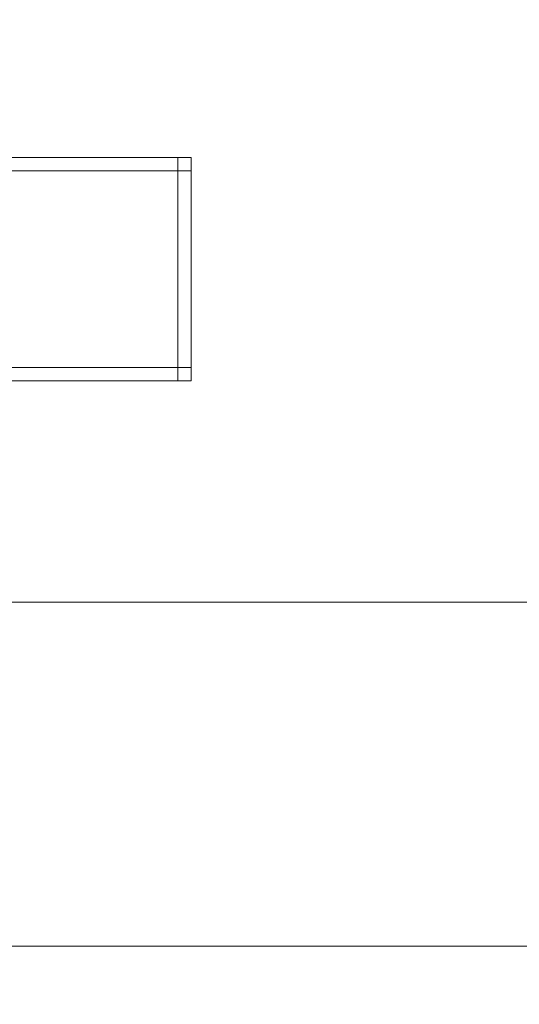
# Model space of a CAD drawing. Header units: millimetres. Extents: x -5914 to -4114, y 1890 to 3540.
# Tile 327 of 387: x -4451 to -4339, y 2727 to 2948. Entities that reach past the tile are written whole.
import ezdxf

# ---------------------------------------------------------------- set-up
doc = ezdxf.new("R2010")
doc.units = ezdxf.units.MM
doc.layers.add('A-GENM', color=13, linetype='Continuous', lineweight=5)

# ---------------------------------------------------------------- blocks, each defined once
blk = doc.blocks.new('Generic Models 3954 - Generic Models 2426-428076-_3D_')
at = {"layer": 'A-GENM'}
mesh = blk.add_polyface(dxfattribs=at)
corners = [(66409.37, 10801.73, 1319.54), (66409.37, 10597.73, 1319.54), (64880.78, 10597.73, 1319.54), (64880.78, 10801.73, 1319.54)]
mesh.append_faces([[corners[k] for k in face] for face in [(0, 1, 2, 3)]])
mesh = blk.add_polyface(dxfattribs=at)
corners = [(66409.37, 10801.73, 1367.88), (66409.37, 10801.73, 1319.54), (64880.78, 10801.73, 1319.54), (64880.78, 10801.73, 1367.88)]
mesh.append_faces([[corners[k] for k in face] for face in [(0, 1, 2, 3)]])
mesh = blk.add_polyface(dxfattribs=at)
corners = [(66409.37, 10709.73, 1392.61), (66409.37, 10801.73, 1367.88), (64880.78, 10801.73, 1367.88), (64880.78, 10709.73, 1392.61)]
mesh.append_faces([[corners[k] for k in face] for face in [(3, 0, 1, 2)]])
blk = doc.blocks.new('Generic Models 3955 - Generic Models 22-428086-_3D_')
at = {"layer": 'A-GENM'}
mesh = blk.add_polyface(dxfattribs=at)
corners = [(-6765.77, 5314.13, 480.69), (-6765.77, 5311.13, 480.69), (-5518.77, 5311.13, 480.69), (-5518.77, 5314.13, 480.69)]
mesh.append_faces([[corners[k] for k in face] for face in [(0, 1, 2, 3)]])
mesh = blk.add_polyface(dxfattribs=at)
corners = [(-6765.77, 5314.13, 477.85), (-6765.77, 5314.13, 480.69), (-5518.77, 5314.13, 480.69), (-5518.77, 5314.13, 477.85)]
mesh.append_faces([[corners[k] for k in face] for face in [(3, 0, 1, 2)]])
mesh = blk.add_polyface(dxfattribs=at)
corners = [(-6765.77, 5311.13, 477.85), (-6765.77, 5314.13, 477.85), (-5518.77, 5314.13, 477.85), (-5518.77, 5311.13, 477.85)]
mesh.append_faces([[corners[k] for k in face] for face in [(0, 1, 2, 3)]])
mesh = blk.add_polyface(dxfattribs=at)
corners = [(-6765.77, 5314.13, 535.85), (-6765.77, 5311.13, 535.85), (-5518.77, 5311.13, 535.85), (-5518.77, 5314.13, 535.85)]
mesh.append_faces([[corners[k] for k in face] for face in [(0, 1, 2, 3)]])
mesh = blk.add_polyface(dxfattribs=at)
corners = [(-6765.77, 5314.13, 533.01), (-6765.77, 5314.13, 535.85), (-5518.77, 5314.13, 535.85), (-5518.77, 5314.13, 533.01)]
mesh.append_faces([[corners[k] for k in face] for face in [(3, 0, 1, 2)]])
mesh = blk.add_polyface(dxfattribs=at)
corners = [(-6765.77, 5311.13, 533.01), (-6765.77, 5314.13, 533.01), (-5518.77, 5314.13, 533.01), (-5518.77, 5311.13, 533.01)]
mesh.append_faces([[corners[k] for k in face] for face in [(0, 1, 2, 3)]])
mesh = blk.add_polyface(dxfattribs=at)
corners = [(-5518.77, 5311.13, 480.69), (-5518.77, 5311.13, 477.85), (-5518.77, 5314.13, 477.85), (-5518.77, 5314.13, 480.69)]
mesh.append_faces([[corners[k] for k in face] for face in [(1, 2, 3, 0)]])
mesh = blk.add_polyface(dxfattribs=at)
corners = [(-5518.77, 5311.13, 535.85), (-5518.77, 5311.13, 533.01), (-5518.77, 5314.13, 533.01), (-5518.77, 5314.13, 535.85)]
mesh.append_faces([[corners[k] for k in face] for face in [(1, 2, 3, 0)]])
mesh = blk.add_polyface(dxfattribs=at)
corners = [(-6765.77, 5311.13, 480.69), (-6765.77, 5311.13, 477.85), (-5518.77, 5311.13, 477.85), (-5518.77, 5311.13, 480.69)]
mesh.append_faces([[corners[k] for k in face] for face in [(3, 0, 1, 2)]])
mesh = blk.add_polyface(dxfattribs=at)
corners = [(-6765.77, 5311.13, 535.85), (-6765.77, 5311.13, 533.01), (-5518.77, 5311.13, 533.01), (-5518.77, 5311.13, 535.85)]
mesh.append_faces([[corners[k] for k in face] for face in [(3, 0, 1, 2)]])
mesh = blk.add_polyface(dxfattribs=at)
corners = [(-6765.77, 5267.13, 535.85), (-6765.77, 5264.13, 535.85), (-5518.77, 5264.13, 535.85), (-5518.77, 5267.13, 535.85)]
mesh.append_faces([[corners[k] for k in face] for face in [(0, 1, 2, 3)]])
mesh = blk.add_polyface(dxfattribs=at)
corners = [(-6765.77, 5267.13, 533.01), (-6765.77, 5267.13, 535.85), (-5518.77, 5267.13, 535.85), (-5518.77, 5267.13, 533.01)]
mesh.append_faces([[corners[k] for k in face] for face in [(3, 0, 1, 2)]])
mesh = blk.add_polyface(dxfattribs=at)
corners = [(-6765.77, 5264.13, 533.01), (-6765.77, 5267.13, 533.01), (-5518.77, 5267.13, 533.01), (-5518.77, 5264.13, 533.01)]
mesh.append_faces([[corners[k] for k in face] for face in [(0, 1, 2, 3)]])
mesh = blk.add_polyface(dxfattribs=at)
corners = [(-6765.77, 5267.13, 480.69), (-6765.77, 5264.13, 480.69), (-5518.77, 5264.13, 480.69), (-5518.77, 5267.13, 480.69)]
mesh.append_faces([[corners[k] for k in face] for face in [(0, 1, 2, 3)]])
mesh = blk.add_polyface(dxfattribs=at)
corners = [(-6765.77, 5267.13, 477.85), (-6765.77, 5267.13, 480.69), (-5518.77, 5267.13, 480.69), (-5518.77, 5267.13, 477.85)]
mesh.append_faces([[corners[k] for k in face] for face in [(3, 0, 1, 2)]])
mesh = blk.add_polyface(dxfattribs=at)
corners = [(-6765.77, 5264.13, 477.85), (-6765.77, 5267.13, 477.85), (-5518.77, 5267.13, 477.85), (-5518.77, 5264.13, 477.85)]
mesh.append_faces([[corners[k] for k in face] for face in [(0, 1, 2, 3)]])
mesh = blk.add_polyface(dxfattribs=at)
corners = [(-5518.77, 5264.13, 535.85), (-5518.77, 5264.13, 533.01), (-5518.77, 5267.13, 533.01), (-5518.77, 5267.13, 535.85)]
mesh.append_faces([[corners[k] for k in face] for face in [(1, 2, 3, 0)]])
mesh = blk.add_polyface(dxfattribs=at)
corners = [(-5518.77, 5264.13, 480.69), (-5518.77, 5264.13, 477.85), (-5518.77, 5267.13, 477.85), (-5518.77, 5267.13, 480.69)]
mesh.append_faces([[corners[k] for k in face] for face in [(1, 2, 3, 0)]])
mesh = blk.add_polyface(dxfattribs=at)
corners = [(-6765.77, 5264.13, 535.85), (-6765.77, 5264.13, 533.01), (-5518.77, 5264.13, 533.01), (-5518.77, 5264.13, 535.85)]
mesh.append_faces([[corners[k] for k in face] for face in [(3, 0, 1, 2)]])
mesh = blk.add_polyface(dxfattribs=at)
corners = [(-6765.77, 5264.13, 480.69), (-6765.77, 5264.13, 477.85), (-5518.77, 5264.13, 477.85), (-5518.77, 5264.13, 480.69)]
mesh.append_faces([[corners[k] for k in face] for face in [(3, 0, 1, 2)]])
blk = doc.blocks.new('Generic Models 3975 - Generic Models 22-428473-_3D_')
at = {"layer": 'A-GENM'}
mesh = blk.add_polyface(dxfattribs=at)
corners = [(-6765.77, 5314.13, 480.69), (-6765.77, 5311.13, 480.69), (-5515.77, 5311.13, 480.69), (-5515.77, 5314.13, 480.69)]
mesh.append_faces([[corners[k] for k in face] for face in [(0, 1, 2, 3)]])
mesh = blk.add_polyface(dxfattribs=at)
corners = [(-6765.77, 5314.13, 477.85), (-6765.77, 5314.13, 480.69), (-5515.77, 5314.13, 480.69), (-5515.77, 5314.13, 477.85)]
mesh.append_faces([[corners[k] for k in face] for face in [(0, 1, 2, 3)]])
mesh = blk.add_polyface(dxfattribs=at)
corners = [(-6765.77, 5311.13, 477.85), (-6765.77, 5314.13, 477.85), (-5515.77, 5314.13, 477.85), (-5515.77, 5311.13, 477.85)]
mesh.append_faces([[corners[k] for k in face] for face in [(0, 1, 2, 3)]])
mesh = blk.add_polyface(dxfattribs=at)
corners = [(-6765.77, 5314.13, 535.85), (-6765.77, 5311.13, 535.85), (-5515.77, 5311.13, 535.85), (-5515.77, 5314.13, 535.85)]
mesh.append_faces([[corners[k] for k in face] for face in [(0, 1, 2, 3)]])
mesh = blk.add_polyface(dxfattribs=at)
corners = [(-6765.77, 5314.13, 533.01), (-6765.77, 5314.13, 535.85), (-5515.77, 5314.13, 535.85), (-5515.77, 5314.13, 533.01)]
mesh.append_faces([[corners[k] for k in face] for face in [(0, 1, 2, 3)]])
mesh = blk.add_polyface(dxfattribs=at)
corners = [(-6765.77, 5311.13, 533.01), (-6765.77, 5314.13, 533.01), (-5515.77, 5314.13, 533.01), (-5515.77, 5311.13, 533.01)]
mesh.append_faces([[corners[k] for k in face] for face in [(0, 1, 2, 3)]])
mesh = blk.add_polyface(dxfattribs=at)
corners = [(-5515.77, 5311.13, 480.69), (-5515.77, 5311.13, 477.85), (-5515.77, 5314.13, 477.85), (-5515.77, 5314.13, 480.69)]
mesh.append_faces([[corners[k] for k in face] for face in [(1, 2, 3, 0)]])
mesh = blk.add_polyface(dxfattribs=at)
corners = [(-5515.77, 5311.13, 535.85), (-5515.77, 5311.13, 533.01), (-5515.77, 5314.13, 533.01), (-5515.77, 5314.13, 535.85)]
mesh.append_faces([[corners[k] for k in face] for face in [(1, 2, 3, 0)]])
mesh = blk.add_polyface(dxfattribs=at)
corners = [(-6765.77, 5311.13, 480.69), (-6765.77, 5311.13, 477.85), (-5515.77, 5311.13, 477.85), (-5515.77, 5311.13, 480.69)]
mesh.append_faces([[corners[k] for k in face] for face in [(0, 1, 2, 3)]])
mesh = blk.add_polyface(dxfattribs=at)
corners = [(-6765.77, 5311.13, 535.85), (-6765.77, 5311.13, 533.01), (-5515.77, 5311.13, 533.01), (-5515.77, 5311.13, 535.85)]
mesh.append_faces([[corners[k] for k in face] for face in [(0, 1, 2, 3)]])
mesh = blk.add_polyface(dxfattribs=at)
corners = [(-6765.77, 5267.13, 535.85), (-6765.77, 5264.13, 535.85), (-5515.77, 5264.13, 535.85), (-5515.77, 5267.13, 535.85)]
mesh.append_faces([[corners[k] for k in face] for face in [(0, 1, 2, 3)]])
mesh = blk.add_polyface(dxfattribs=at)
corners = [(-6765.77, 5267.13, 533.01), (-6765.77, 5267.13, 535.85), (-5515.77, 5267.13, 535.85), (-5515.77, 5267.13, 533.01)]
mesh.append_faces([[corners[k] for k in face] for face in [(0, 1, 2, 3)]])
mesh = blk.add_polyface(dxfattribs=at)
corners = [(-6765.77, 5264.13, 533.01), (-6765.77, 5267.13, 533.01), (-5515.77, 5267.13, 533.01), (-5515.77, 5264.13, 533.01)]
mesh.append_faces([[corners[k] for k in face] for face in [(0, 1, 2, 3)]])
mesh = blk.add_polyface(dxfattribs=at)
corners = [(-6765.77, 5267.13, 480.69), (-6765.77, 5264.13, 480.69), (-5515.77, 5264.13, 480.69), (-5515.77, 5267.13, 480.69)]
mesh.append_faces([[corners[k] for k in face] for face in [(0, 1, 2, 3)]])
mesh = blk.add_polyface(dxfattribs=at)
corners = [(-6765.77, 5267.13, 477.85), (-6765.77, 5267.13, 480.69), (-5515.77, 5267.13, 480.69), (-5515.77, 5267.13, 477.85)]
mesh.append_faces([[corners[k] for k in face] for face in [(0, 1, 2, 3)]])
mesh = blk.add_polyface(dxfattribs=at)
corners = [(-6765.77, 5264.13, 477.85), (-6765.77, 5267.13, 477.85), (-5515.77, 5267.13, 477.85), (-5515.77, 5264.13, 477.85)]
mesh.append_faces([[corners[k] for k in face] for face in [(0, 1, 2, 3)]])
mesh = blk.add_polyface(dxfattribs=at)
corners = [(-5515.77, 5264.13, 535.85), (-5515.77, 5264.13, 533.01), (-5515.77, 5267.13, 533.01), (-5515.77, 5267.13, 535.85)]
mesh.append_faces([[corners[k] for k in face] for face in [(1, 2, 3, 0)]])
mesh = blk.add_polyface(dxfattribs=at)
corners = [(-5515.77, 5264.13, 480.69), (-5515.77, 5264.13, 477.85), (-5515.77, 5267.13, 477.85), (-5515.77, 5267.13, 480.69)]
mesh.append_faces([[corners[k] for k in face] for face in [(1, 2, 3, 0)]])
mesh = blk.add_polyface(dxfattribs=at)
corners = [(-6765.77, 5264.13, 535.85), (-6765.77, 5264.13, 533.01), (-5515.77, 5264.13, 533.01), (-5515.77, 5264.13, 535.85)]
mesh.append_faces([[corners[k] for k in face] for face in [(0, 1, 2, 3)]])
mesh = blk.add_polyface(dxfattribs=at)
corners = [(-6765.77, 5264.13, 480.69), (-6765.77, 5264.13, 477.85), (-5515.77, 5264.13, 477.85), (-5515.77, 5264.13, 480.69)]
mesh.append_faces([[corners[k] for k in face] for face in [(0, 1, 2, 3)]])
blk = doc.blocks.new('Generic Models 3993 - Generic Models 62-428773-_3D_')
at = {"layer": 'A-GENM'}
mesh = blk.add_polyface(dxfattribs=at)
corners = [(-5592.12, 5311.13, 608.35), (-5592.12, 5314.13, 608.35), (-5592.12, 5314.13, 550.35), (-5592.12, 5264.13, 550.35), (-5592.12, 5264.13, 608.35), (-5592.12, 5267.13, 608.35), (-5592.12, 5267.13, 553.35), (-5592.12, 5311.13, 553.35)]
mesh.append_faces([[corners[k] for k in face] for face in [(3, 6, 7, 2)]], dxfattribs={"vtx0": -1, "vtx2": -1})
mesh.append_faces([[corners[k] for k in face] for face in [(4, 5, 6, 3)]], dxfattribs={"vtx2": -1})
mesh.append_faces([[corners[k] for k in face] for face in [(7, 0, 1, 2)]], dxfattribs={"vtx3": -1})
mesh = blk.add_polyface(dxfattribs=at)
corners = [(-5592.12, 5314.13, 608.35), (-5592.12, 5311.13, 608.35), (-5589.12, 5311.13, 608.35), (-5589.12, 5314.13, 608.35)]
mesh.append_faces([[corners[k] for k in face] for face in [(0, 1, 2, 3)]])
mesh = blk.add_polyface(dxfattribs=at)
corners = [(-5592.12, 5314.13, 550.35), (-5592.12, 5314.13, 608.35), (-5589.12, 5314.13, 608.35), (-5589.12, 5314.13, 550.35)]
mesh.append_faces([[corners[k] for k in face] for face in [(0, 1, 2, 3)]])
mesh = blk.add_polyface(dxfattribs=at)
corners = [(-5592.12, 5264.13, 550.35), (-5592.12, 5314.13, 550.35), (-5589.12, 5314.13, 550.35), (-5589.12, 5264.13, 550.35)]
mesh.append_faces([[corners[k] for k in face] for face in [(0, 1, 2, 3)]])
mesh = blk.add_polyface(dxfattribs=at)
corners = [(-5589.12, 5311.13, 608.35), (-5589.12, 5311.13, 553.35), (-5589.12, 5267.13, 553.35), (-5589.12, 5267.13, 608.35), (-5589.12, 5264.13, 608.35), (-5589.12, 5264.13, 550.35), (-5589.12, 5314.13, 550.35), (-5589.12, 5314.13, 608.35)]
mesh.append_faces([[corners[k] for k in face] for face in [(6, 1, 2, 5)]], dxfattribs={"vtx0": -1, "vtx2": -1})
mesh.append_faces([[corners[k] for k in face] for face in [(7, 0, 1, 6)]], dxfattribs={"vtx2": -1})
mesh.append_faces([[corners[k] for k in face] for face in [(2, 3, 4, 5)]], dxfattribs={"vtx3": -1})
mesh = blk.add_polyface(dxfattribs=at)
corners = [(-5592.12, 5311.13, 553.35), (-5592.12, 5267.13, 553.35), (-5589.12, 5267.13, 553.35), (-5589.12, 5311.13, 553.35)]
mesh.append_faces([[corners[k] for k in face] for face in [(0, 1, 2, 3)]])
mesh = blk.add_polyface(dxfattribs=at)
corners = [(-5592.12, 5311.13, 608.35), (-5592.12, 5311.13, 553.35), (-5589.12, 5311.13, 553.35), (-5589.12, 5311.13, 608.35)]
mesh.append_faces([[corners[k] for k in face] for face in [(0, 1, 2, 3)]])
mesh = blk.add_polyface(dxfattribs=at)
corners = [(-5592.12, 5267.13, 608.35), (-5592.12, 5264.13, 608.35), (-5589.12, 5264.13, 608.35), (-5589.12, 5267.13, 608.35)]
mesh.append_faces([[corners[k] for k in face] for face in [(0, 1, 2, 3)]])
mesh = blk.add_polyface(dxfattribs=at)
corners = [(-5592.12, 5267.13, 553.35), (-5592.12, 5267.13, 608.35), (-5589.12, 5267.13, 608.35), (-5589.12, 5267.13, 553.35)]
mesh.append_faces([[corners[k] for k in face] for face in [(0, 1, 2, 3)]])
mesh = blk.add_polyface(dxfattribs=at)
corners = [(-5592.12, 5264.13, 608.35), (-5592.12, 5264.13, 550.35), (-5589.12, 5264.13, 550.35), (-5589.12, 5264.13, 608.35)]
mesh.append_faces([[corners[k] for k in face] for face in [(0, 1, 2, 3)]])
blk = doc.blocks.new('Generic Models 3994 - Generic Models 62-428789-_3D_')
at = {"layer": 'A-GENM'}
mesh = blk.add_polyface(dxfattribs=at)
corners = [(-5592.12, 5311.13, 608.35), (-5592.12, 5314.13, 608.35), (-5592.12, 5314.13, 550.35), (-5592.12, 5264.13, 550.35), (-5592.12, 5264.13, 608.35), (-5592.12, 5267.13, 608.35), (-5592.12, 5267.13, 553.35), (-5592.12, 5311.13, 553.35)]
mesh.append_faces([[corners[k] for k in face] for face in [(3, 6, 7, 2)]], dxfattribs={"vtx0": -1, "vtx2": -1})
mesh.append_faces([[corners[k] for k in face] for face in [(4, 5, 6, 3)]], dxfattribs={"vtx2": -1})
mesh.append_faces([[corners[k] for k in face] for face in [(7, 0, 1, 2)]], dxfattribs={"vtx3": -1})
mesh = blk.add_polyface(dxfattribs=at)
corners = [(-5592.12, 5314.13, 608.35), (-5592.12, 5311.13, 608.35), (-5589.12, 5311.13, 608.35), (-5589.12, 5314.13, 608.35)]
mesh.append_faces([[corners[k] for k in face] for face in [(0, 1, 2, 3)]])
mesh = blk.add_polyface(dxfattribs=at)
corners = [(-5592.12, 5314.13, 550.35), (-5592.12, 5314.13, 608.35), (-5589.12, 5314.13, 608.35), (-5589.12, 5314.13, 550.35)]
mesh.append_faces([[corners[k] for k in face] for face in [(0, 1, 2, 3)]])
mesh = blk.add_polyface(dxfattribs=at)
corners = [(-5592.12, 5264.13, 550.35), (-5592.12, 5314.13, 550.35), (-5589.12, 5314.13, 550.35), (-5589.12, 5264.13, 550.35)]
mesh.append_faces([[corners[k] for k in face] for face in [(0, 1, 2, 3)]])
mesh = blk.add_polyface(dxfattribs=at)
corners = [(-5589.12, 5311.13, 608.35), (-5589.12, 5311.13, 553.35), (-5589.12, 5267.13, 553.35), (-5589.12, 5267.13, 608.35), (-5589.12, 5264.13, 608.35), (-5589.12, 5264.13, 550.35), (-5589.12, 5314.13, 550.35), (-5589.12, 5314.13, 608.35)]
mesh.append_faces([[corners[k] for k in face] for face in [(6, 1, 2, 5)]], dxfattribs={"vtx0": -1, "vtx2": -1})
mesh.append_faces([[corners[k] for k in face] for face in [(7, 0, 1, 6)]], dxfattribs={"vtx2": -1})
mesh.append_faces([[corners[k] for k in face] for face in [(2, 3, 4, 5)]], dxfattribs={"vtx3": -1})
mesh = blk.add_polyface(dxfattribs=at)
corners = [(-5592.12, 5311.13, 553.35), (-5592.12, 5267.13, 553.35), (-5589.12, 5267.13, 553.35), (-5589.12, 5311.13, 553.35)]
mesh.append_faces([[corners[k] for k in face] for face in [(0, 1, 2, 3)]])
mesh = blk.add_polyface(dxfattribs=at)
corners = [(-5592.12, 5311.13, 608.35), (-5592.12, 5311.13, 553.35), (-5589.12, 5311.13, 553.35), (-5589.12, 5311.13, 608.35)]
mesh.append_faces([[corners[k] for k in face] for face in [(0, 1, 2, 3)]])
mesh = blk.add_polyface(dxfattribs=at)
corners = [(-5592.12, 5267.13, 608.35), (-5592.12, 5264.13, 608.35), (-5589.12, 5264.13, 608.35), (-5589.12, 5267.13, 608.35)]
mesh.append_faces([[corners[k] for k in face] for face in [(0, 1, 2, 3)]])
mesh = blk.add_polyface(dxfattribs=at)
corners = [(-5592.12, 5267.13, 553.35), (-5592.12, 5267.13, 608.35), (-5589.12, 5267.13, 608.35), (-5589.12, 5267.13, 553.35)]
mesh.append_faces([[corners[k] for k in face] for face in [(0, 1, 2, 3)]])
mesh = blk.add_polyface(dxfattribs=at)
corners = [(-5592.12, 5264.13, 608.35), (-5592.12, 5264.13, 550.35), (-5589.12, 5264.13, 550.35), (-5589.12, 5264.13, 608.35)]
mesh.append_faces([[corners[k] for k in face] for face in [(0, 1, 2, 3)]])
blk = doc.blocks.new('Generic Models 4047 - Generic Models 1-429712-_3D_')
at = {"layer": 'A-GENM'}
mesh = blk.add_polyface(dxfattribs=at)
corners = [(-13146.03, 4927.13, 791.17), (-12446.03, 4927.13, 791.17), (-12446.03, 5727.13, 791.17), (-14246.03, 5727.13, 791.17), (-14246.03, 4927.13, 791.17), (-13546.03, 4927.13, 791.17), (-13533.09, 4928.83, 791.17), (-13521.03, 4933.82, 791.17), (-13510.67, 4941.77, 791.17), (-13484.1, 4968.34, 791.17), (-13477.89, 4973.11, 791.17), (-13470.66, 4976.1, 791.17), (-13462.89, 4977.13, 791.17), (-13229.16, 4977.13, 791.17), (-13221.4, 4976.1, 791.17), (-13214.16, 4973.11, 791.17), (-13207.95, 4968.34, 791.17), (-13181.38, 4941.77, 791.17), (-13171.03, 4933.82, 791.17), (-13158.97, 4928.83, 791.17)]
mesh.append_faces([[corners[k] for k in face] for face in [(0, 18, 19), (2, 0, 1)]], dxfattribs={"vtx0": -1})
mesh.append_faces([[corners[k] for k in face] for face in [(9, 5, 8), (15, 2, 14), (13, 2, 12)]], dxfattribs={"vtx0": -1, "vtx1": -1})
mesh.append_faces([[corners[k] for k in face] for face in [(3, 11, 12, 2)]], dxfattribs={"vtx0": -1, "vtx2": -1})
mesh.append_faces([[corners[k] for k in face] for face in [(2, 15, 16, 0)]], dxfattribs={"vtx0": -1, "vtx2": -1, "vtx3": -1})
mesh.append_faces([[corners[k] for k in face] for face in [(7, 8, 5, 6)]], dxfattribs={"vtx1": -1})
mesh.append_faces([[corners[k] for k in face] for face in [(10, 11, 3), (17, 18, 0, 16), (13, 14, 2)]], dxfattribs={"vtx1": -1, "vtx2": -1})
mesh.append_faces([[corners[k] for k in face] for face in [(9, 10, 3, 5)]], dxfattribs={"vtx1": -1, "vtx2": -1, "vtx3": -1})
mesh.append_faces([[corners[k] for k in face] for face in [(3, 4, 5)]], dxfattribs={"vtx2": -1})
mesh = blk.add_polyface(dxfattribs=at)
corners = [(-13146.03, 4927.13, 766.17), (-13158.97, 4928.83, 766.17), (-13171.03, 4933.82, 766.17), (-13181.38, 4941.77, 766.17), (-13207.95, 4968.34, 766.17), (-13214.16, 4973.11, 766.17), (-13221.4, 4976.1, 766.17), (-13229.16, 4977.13, 766.17), (-13462.89, 4977.13, 766.17), (-13470.66, 4976.1, 766.17), (-13477.89, 4973.11, 766.17), (-13484.1, 4968.34, 766.17), (-13510.67, 4941.77, 766.17), (-13521.03, 4933.82, 766.17), (-13533.09, 4928.83, 766.17), (-13546.03, 4927.13, 766.17), (-14246.03, 4927.13, 766.17), (-14246.03, 5727.13, 766.17), (-12446.03, 5727.13, 766.17), (-12446.03, 4927.13, 766.17)]
mesh.append_faces([[corners[k] for k in face] for face in [(15, 13, 14), (17, 15, 16)]], dxfattribs={"vtx0": -1})
mesh.append_faces([[corners[k] for k in face] for face in [(4, 0, 3), (10, 17, 9), (8, 17, 7)]], dxfattribs={"vtx0": -1, "vtx1": -1})
mesh.append_faces([[corners[k] for k in face] for face in [(18, 6, 7, 17)]], dxfattribs={"vtx0": -1, "vtx2": -1})
mesh.append_faces([[corners[k] for k in face] for face in [(17, 10, 11, 15)]], dxfattribs={"vtx0": -1, "vtx2": -1, "vtx3": -1})
mesh.append_faces([[corners[k] for k in face] for face in [(2, 3, 0, 1)]], dxfattribs={"vtx1": -1})
mesh.append_faces([[corners[k] for k in face] for face in [(5, 6, 18), (12, 13, 15, 11), (8, 9, 17)]], dxfattribs={"vtx1": -1, "vtx2": -1})
mesh.append_faces([[corners[k] for k in face] for face in [(4, 5, 18, 0)]], dxfattribs={"vtx1": -1, "vtx2": -1, "vtx3": -1})
mesh.append_faces([[corners[k] for k in face] for face in [(18, 19, 0)]], dxfattribs={"vtx2": -1})
mesh = blk.add_polyface(dxfattribs=at)
corners = [(-12446.03, 4927.13, 791.17), (-13146.03, 4927.13, 791.17), (-13146.03, 4927.13, 766.17), (-12446.03, 4927.13, 766.17)]
mesh.append_faces([[corners[k] for k in face] for face in [(3, 0, 1, 2)]])

msp = doc.modelspace()

# ---------------------------------------------------------------- block references
at = {"layer": 'A-GENM'}
for name, p in [('Generic Models 4047 - Generic Models 1-429712-_3D_', (8331.74, -2186.71, -131.17)), ('Generic Models 3955 - Generic Models 22-428086-_3D_', (1103.03, -2397.21, -46.21)), ('Generic Models 3975 - Generic Models 22-428473-_3D_', (1103.03, -2397.21, 51.29)), ('Generic Models 3993 - Generic Models 62-428773-_3D_', (1176.39, -2397.21, -118.71)), ('Generic Models 3994 - Generic Models 62-428789-_3D_', (1176.39, -2397.21, -21.21)), ('Generic Models 3954 - Generic Models 2426-428076-_3D_', (-70657.66, -7984.32, -992.54))]:
    msp.add_blockref(name, p, dxfattribs=at)

doc.saveas('drawing.dxf')
